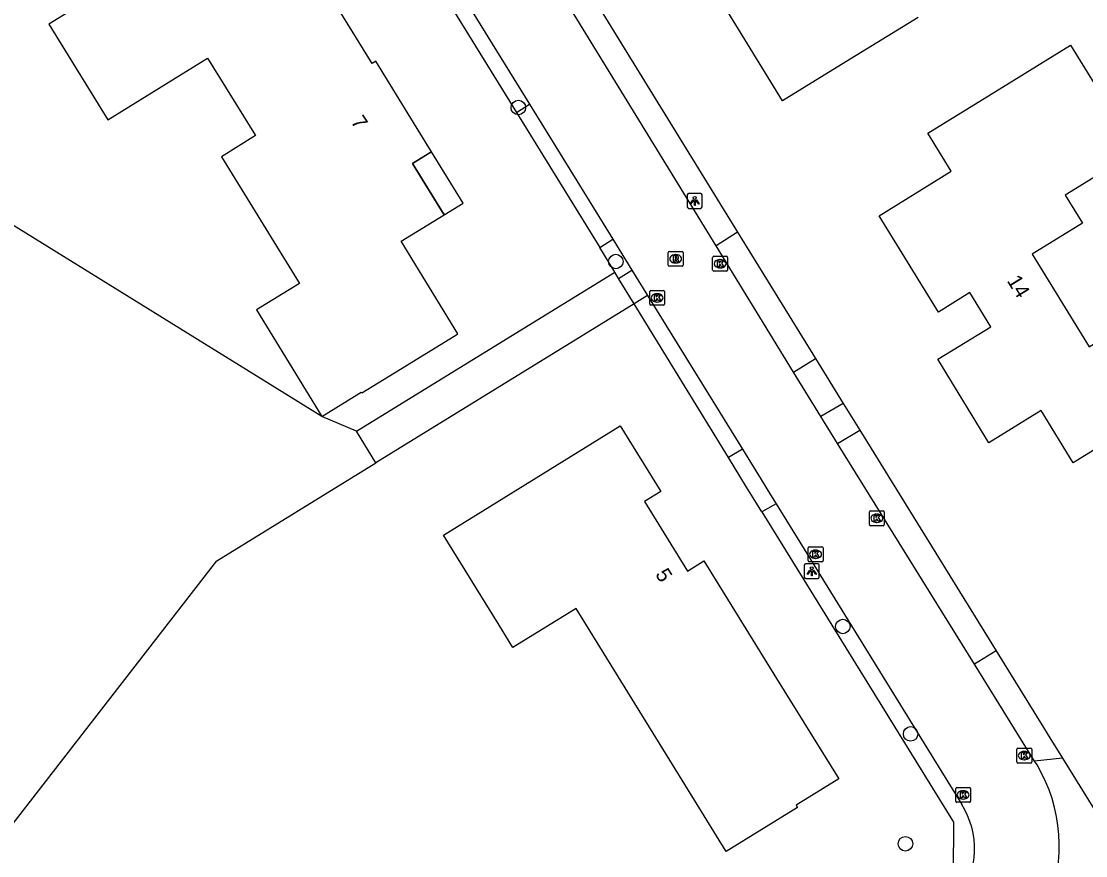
# Model space of a CAD drawing. Extents: x 157321 to 158827, y 386650 to 388532.
# Drawn here: x 158591.8 to 158663.4, y 387261.2 to 387317.3 of the extents above; entities that cross this region are included whole.
import ezdxf

# ---------------------------------------------------------------- set-up
doc = ezdxf.new("R2010")
doc.units = 0
for name, color, linetype in [('IMGEO_Boom', 7, 'Continuous'), ('IMGEO_Groenvoorziening', 7, 'Continuous'), ('IMGEO_Kolk', 7, 'Continuous'), ('IMGEO_Lichtpunt', 7, 'Continuous'), ('IMGEO_Loofbos', 7, 'Continuous'), ('IMGEO_Pand', 7, 'Continuous'), ('IMGEO_Pand_nummerreeks', 7, 'Continuous'), ('IMGEO_Pand_overbouw', 7, 'Continuous'), ('IMGEO_Rijbaan_lokaal_gesloten', 7, 'Continuous'), ('IMGEO_Rioolput', 7, 'Continuous'), ('IMGEO_Voetpad_halfverhard', 7, 'Continuous'), ('IMGEO_Voetpad_open', 7, 'Continuous')]:
    doc.layers.add(name, color=color, linetype=linetype)

msp = doc.modelspace()

# ---------------------------------------------------------------- linework, layer by layer
at = {"layer": 'IMGEO_Boom'}
for centre in [(158625.201, 387311.499), (158631.762, 387301.137), (158647.038, 387276.578), (158651.599, 387269.35), (158651.249, 387261.956)]:
    msp.add_circle(centre, 0.489, dxfattribs=at)
at = {"layer": 'IMGEO_Groenvoorziening'}
for points in [[(158613.21, 387330.381), (158625.066, 387311.167)], [(158627.79, 387322.88), (158639.943, 387303.118)], [(158631.69, 387300.422), (158630.679, 387302.069)], [(158631.952, 387299.996), (158632.848, 387300.547)], [(158633.899, 387298.846), (158632.998, 387298.291)], [(158639.342, 387287.955), (158632.998, 387298.291)], [(158645.195, 387294.618), (158647.066, 387291.591)], [(158648.182, 387289.785), (158657.362, 387274.93)], [(158641.598, 387284.287), (158654.482, 387263.416), (158654.458, 387259.989), (158651.203, 387255.08)], [(158661.814, 387267.725), (158665.609, 387261.584), (158662.503, 387256.838)]]:
    msp.add_lwpolyline(points, dxfattribs=at)
at = {"layer": 'IMGEO_Kolk'}
for p, q in [((158638.278, 387300.562), (158638.278, 387301.414)), ((158638.353, 387301.488), (158639.205, 387301.488)), ((158638.766, 387301.268), (158638.791, 387301.268)), ((158639.279, 387301.414), (158639.279, 387300.562)), ((158639.205, 387300.488), (158638.353, 387300.488)), ((158638.789, 387300.708), (158638.764, 387300.708)), ((158634.04, 387298.265), (158634.04, 387299.117)), ((158634.115, 387299.191), (158634.967, 387299.191)), ((158634.528, 387298.971), (158634.553, 387298.971)), ((158635.041, 387299.117), (158635.041, 387298.265)), ((158634.967, 387298.191), (158634.115, 387298.191)), ((158634.551, 387298.411), (158634.526, 387298.411)), ((158648.825, 387283.433), (158648.825, 387284.285)), ((158648.9, 387284.359), (158649.752, 387284.359)), ((158649.313, 387284.139), (158649.338, 387284.139)), ((158649.826, 387284.285), (158649.826, 387283.433)), ((158649.752, 387283.359), (158648.9, 387283.359)), ((158649.336, 387283.579), (158649.311, 387283.579)), ((158644.703, 387281.011), (158644.703, 387281.863)), ((158644.778, 387281.937), (158645.63, 387281.937)), ((158645.191, 387281.717), (158645.216, 387281.717)), ((158645.704, 387281.863), (158645.704, 387281.011)), ((158645.63, 387280.937), (158644.778, 387280.937)), ((158645.214, 387281.157), (158645.189, 387281.157)), ((158658.747, 387267.463), (158658.747, 387268.315)), ((158658.822, 387268.389), (158659.674, 387268.389)), ((158659.235, 387268.169), (158659.26, 387268.169)), ((158659.748, 387268.315), (158659.748, 387267.463)), ((158659.674, 387267.389), (158658.822, 387267.389)), ((158659.258, 387267.609), (158659.233, 387267.609)), ((158654.632, 387264.82), (158654.632, 387265.672)), ((158654.707, 387265.746), (158655.559, 387265.746)), ((158655.12, 387265.526), (158655.145, 387265.526)), ((158655.633, 387265.672), (158655.633, 387264.82)), ((158655.559, 387264.746), (158654.707, 387264.746)), ((158655.143, 387264.966), (158655.118, 387264.966))]:
    msp.add_line(p, q, dxfattribs=at)
for points in [[(158638.278, 387300.562), (158638.278, 387301.414)], [(158638.353, 387301.488), (158639.205, 387301.488)], [(158638.599, 387301.188), (158638.722, 387301.188), (158638.722, 387301.037), (158638.852, 387301.188), (158639.016, 387301.188), (158638.87, 387301.037), (158639.023, 387300.788), (158638.871, 387300.788), (158638.786, 387300.952), (158638.722, 387300.885), (158638.722, 387300.788), (158638.599, 387300.788), (158638.599, 387301.188)], [(158639.279, 387301.414), (158639.279, 387300.562)], [(158639.205, 387300.488), (158638.353, 387300.488)], [(158634.04, 387298.265), (158634.04, 387299.117)], [(158634.115, 387299.191), (158634.967, 387299.191)], [(158634.361, 387298.891), (158634.484, 387298.891), (158634.484, 387298.74), (158634.614, 387298.891), (158634.778, 387298.891), (158634.632, 387298.74), (158634.785, 387298.491), (158634.633, 387298.491), (158634.548, 387298.655), (158634.484, 387298.588), (158634.484, 387298.491), (158634.361, 387298.491), (158634.361, 387298.891)], [(158635.041, 387299.117), (158635.041, 387298.265)], [(158634.967, 387298.191), (158634.115, 387298.191)], [(158648.825, 387283.433), (158648.825, 387284.285)], [(158648.9, 387284.359), (158649.752, 387284.359)], [(158649.146, 387284.059), (158649.269, 387284.059), (158649.269, 387283.908), (158649.399, 387284.059), (158649.563, 387284.059), (158649.417, 387283.908), (158649.57, 387283.659), (158649.418, 387283.659), (158649.333, 387283.823), (158649.269, 387283.756), (158649.269, 387283.659), (158649.146, 387283.659), (158649.146, 387284.059)], [(158649.826, 387284.285), (158649.826, 387283.433)], [(158649.752, 387283.359), (158648.9, 387283.359)], [(158644.703, 387281.011), (158644.703, 387281.863)], [(158644.778, 387281.937), (158645.63, 387281.937)], [(158645.024, 387281.637), (158645.147, 387281.637), (158645.147, 387281.486), (158645.277, 387281.637), (158645.441, 387281.637), (158645.295, 387281.486), (158645.448, 387281.237), (158645.296, 387281.237), (158645.211, 387281.401), (158645.147, 387281.334), (158645.147, 387281.237), (158645.024, 387281.237), (158645.024, 387281.637)], [(158645.704, 387281.863), (158645.704, 387281.011)], [(158645.63, 387280.937), (158644.778, 387280.937)], [(158658.747, 387267.463), (158658.747, 387268.315)], [(158658.822, 387268.389), (158659.674, 387268.389)], [(158659.068, 387268.089), (158659.191, 387268.089), (158659.191, 387267.938), (158659.321, 387268.089), (158659.485, 387268.089), (158659.339, 387267.938), (158659.492, 387267.689), (158659.34, 387267.689), (158659.255, 387267.853), (158659.191, 387267.786), (158659.191, 387267.689), (158659.068, 387267.689), (158659.068, 387268.089)], [(158659.748, 387268.315), (158659.748, 387267.463)], [(158659.674, 387267.389), (158658.822, 387267.389)], [(158654.632, 387264.82), (158654.632, 387265.672)], [(158654.707, 387265.746), (158655.559, 387265.746)], [(158654.953, 387265.446), (158655.076, 387265.446), (158655.076, 387265.295), (158655.206, 387265.446), (158655.37, 387265.446), (158655.224, 387265.295), (158655.377, 387265.046), (158655.225, 387265.046), (158655.14, 387265.21), (158655.076, 387265.143), (158655.076, 387265.046), (158654.953, 387265.046), (158654.953, 387265.446)], [(158655.633, 387265.672), (158655.633, 387264.82)], [(158655.559, 387264.746), (158654.707, 387264.746)]]:
    msp.add_lwpolyline(points, dxfattribs=at)
for centre, start, end in [((158638.355, 387301.412), 91.55205, 178.44795), ((158638.355, 387301.412), 91.55205, 178.44795), ((158639.203, 387301.412), 1.55205, 88.44795), ((158639.203, 387301.412), 1.55205, 88.44795), ((158638.355, 387300.564), 181.55205, 268.44795), ((158638.355, 387300.564), 181.55205, 268.44795), ((158639.203, 387300.564), 271.55205, 358.44795), ((158639.203, 387300.564), 271.55205, 358.44795), ((158634.117, 387299.115), 91.55205, 178.44795), ((158634.117, 387299.115), 91.55205, 178.44795), ((158634.965, 387299.115), 1.55205, 88.44795), ((158634.965, 387299.115), 1.55205, 88.44795), ((158634.117, 387298.267), 181.55205, 268.44795), ((158634.117, 387298.267), 181.55205, 268.44795), ((158634.965, 387298.267), 271.55205, 358.44795), ((158634.965, 387298.267), 271.55205, 358.44795), ((158648.902, 387284.283), 91.55205, 178.44795), ((158648.902, 387284.283), 91.55205, 178.44795), ((158649.75, 387284.283), 1.55205, 88.44795), ((158649.75, 387284.283), 1.55205, 88.44795), ((158648.902, 387283.435), 181.55205, 268.44795), ((158648.902, 387283.435), 181.55205, 268.44795), ((158649.75, 387283.435), 271.55205, 358.44795), ((158649.75, 387283.435), 271.55205, 358.44795), ((158644.78, 387281.861), 91.55205, 178.44795), ((158644.78, 387281.861), 91.55205, 178.44795), ((158645.628, 387281.861), 1.55205, 88.44795), ((158645.628, 387281.861), 1.55205, 88.44795), ((158644.78, 387281.013), 181.55205, 268.44795), ((158644.78, 387281.013), 181.55205, 268.44795), ((158645.628, 387281.013), 271.55205, 358.44795), ((158645.628, 387281.013), 271.55205, 358.44795), ((158658.824, 387268.313), 91.55205, 178.44795), ((158658.824, 387268.313), 91.55205, 178.44795), ((158659.672, 387268.313), 1.55205, 88.44795), ((158659.672, 387268.313), 1.55205, 88.44795), ((158658.824, 387267.465), 181.55205, 268.44795), ((158658.824, 387267.465), 181.55205, 268.44795), ((158659.672, 387267.465), 271.55205, 358.44795), ((158659.672, 387267.465), 271.55205, 358.44795), ((158654.709, 387265.67), 91.55205, 178.44795), ((158654.709, 387265.67), 91.55205, 178.44795), ((158655.557, 387265.67), 1.55205, 88.44795), ((158655.557, 387265.67), 1.55205, 88.44795), ((158654.709, 387264.822), 181.55205, 268.44795), ((158654.709, 387264.822), 181.55205, 268.44795), ((158655.557, 387264.822), 271.55205, 358.44795), ((158655.557, 387264.822), 271.55205, 358.44795)]:
    msp.add_arc(centre, 0.0765, start, end, dxfattribs=at)
for centre, major_axis, ratio, start_param, end_param in [((158638.765, 387300.988), (-0.387, 0.002), 0.722429, 4.712389, 7.853982), ((158638.79, 387300.988), (-0.39, 0.002), 0.717154, 1.570796, 4.712389), ((158634.527, 387298.691), (-0.387, 0.002), 0.722429, 4.712389, 7.853982), ((158634.552, 387298.691), (-0.39, 0.002), 0.717154, 1.570796, 4.712389), ((158649.312, 387283.859), (-0.387, 0.002), 0.722429, 4.712389, 7.853982), ((158649.337, 387283.859), (-0.39, 0.002), 0.717154, 1.570796, 4.712389), ((158645.19, 387281.437), (-0.387, 0.002), 0.722429, 4.712389, 7.853982), ((158645.215, 387281.437), (-0.39, 0.002), 0.717154, 1.570796, 4.712389), ((158659.234, 387267.889), (-0.387, 0.002), 0.722429, 4.712389, 7.853982), ((158659.259, 387267.889), (-0.39, 0.002), 0.717154, 1.570796, 4.712389), ((158655.119, 387265.246), (-0.387, 0.002), 0.722429, 4.712389, 7.853982), ((158655.144, 387265.246), (-0.39, 0.002), 0.717154, 1.570796, 4.712389)]:
    msp.add_ellipse(centre, major_axis=major_axis, ratio=ratio, start_param=start_param, end_param=end_param, dxfattribs=at)
at = {"layer": 'IMGEO_Lichtpunt'}
for p, q in [((158636.569, 387305.616), (158636.569, 387304.809)), ((158636.569, 387305.616), (158636.569, 387304.809)), ((158637.471, 387305.711), (158636.663, 387305.711)), ((158637.471, 387305.711), (158636.663, 387305.711)), ((158637.565, 387304.809), (158637.565, 387305.616)), ((158637.565, 387304.809), (158637.565, 387305.616)), ((158636.663, 387304.715), (158637.471, 387304.715)), ((158636.663, 387304.715), (158637.471, 387304.715)), ((158644.446, 387280.703), (158644.446, 387279.896)), ((158644.446, 387280.703), (158644.446, 387279.896)), ((158645.348, 387280.798), (158644.54, 387280.798)), ((158645.348, 387280.798), (158644.54, 387280.798)), ((158645.442, 387279.896), (158645.442, 387280.703)), ((158645.442, 387279.896), (158645.442, 387280.703)), ((158644.54, 387279.802), (158645.348, 387279.802)), ((158644.54, 387279.802), (158645.348, 387279.802))]:
    msp.add_line(p, q, dxfattribs=at)
for points in [[(158636.943, 387305.28), (158636.982, 387305.252), (158636.794, 387304.99), (158636.756, 387305.017), (158636.943, 387305.28)], [(158637.155, 387305.252), (158637.193, 387305.279), (158637.38, 387305.017), (158637.341, 387304.989), (158637.155, 387305.252)], [(158637.045, 387305.232), (158637.092, 387305.232), (158637.092, 387304.91), (158637.045, 387304.91), (158637.045, 387305.232)], [(158644.82, 387280.367), (158644.859, 387280.339), (158644.671, 387280.077), (158644.633, 387280.104), (158644.82, 387280.367)], [(158644.922, 387280.319), (158644.969, 387280.319), (158644.969, 387279.997), (158644.922, 387279.997), (158644.922, 387280.319)], [(158645.032, 387280.339), (158645.07, 387280.366), (158645.257, 387280.104), (158645.218, 387280.076), (158645.032, 387280.339)]]:
    msp.add_lwpolyline(points, dxfattribs=at)
for centre in [(158637.068, 387305.414), (158644.945, 387280.501)]:
    msp.add_circle(centre, 0.0994, dxfattribs=at)
for centre, start, end in [((158636.663, 387305.616), 90, 180), ((158636.663, 387305.616), 90, 180), ((158637.471, 387305.616), 0, 90), ((158637.471, 387305.616), 0, 90), ((158636.663, 387304.809), 180, 270), ((158636.663, 387304.809), 180, 270), ((158637.471, 387304.809), 270, 0), ((158637.471, 387304.809), 270, 360), ((158644.54, 387280.703), 90, 180), ((158644.54, 387280.703), 90, 180), ((158645.348, 387280.703), 0, 90), ((158645.348, 387280.703), 0, 90), ((158644.54, 387279.896), 180, 270), ((158644.54, 387279.896), 180, 270), ((158645.348, 387279.896), 270, 0), ((158645.348, 387279.896), 270, 360)]:
    msp.add_arc(centre, 0.0946, start, end, dxfattribs=at)
at = {"layer": 'IMGEO_Loofbos'}
for points in [[(158611.984, 387290.709), (158509.825, 387353.977)], [(158614.308, 387289.72), (158611.984, 387290.709)], [(158532.96, 387249.93), (158590.658, 387262.626), (158604.915, 387281.002), (158615.618, 387287.591)]]:
    msp.add_lwpolyline(points, dxfattribs=at)
at = {"layer": 'IMGEO_Pand'}
for points in [[(158601.006, 387321.693), (158593.605, 387317.118), (158597.585, 387310.679), (158604.288, 387314.822), (158607.51, 387309.608), (158605.23, 387308.19), (158610.483, 387299.668), (158607.584, 387297.881), (158611.984, 387290.709)], [(158652.1, 387317.56), (158647.239, 387314.57), (158642.98, 387311.95), (158639.05, 387318.35)], [(158611.984, 387290.709), (158614.631, 387292.338), (158614.66, 387292.29), (158616.872, 387293.651), (158619.01, 387294.966), (158620.875, 387296.113), (158621.13, 387296.27), (158617.32, 387302.5), (158620.199, 387304.272), (158618.069, 387307.742), (158619.345, 387308.523), (158619.352, 387308.528), (158615.62, 387314.61), (158615.364, 387314.451), (158613.139, 387318.04)], [(158649.48, 387304.21), (158654.33, 387307.21), (158652.76, 387309.77), (158657.016, 387312.396), (158662.37, 387315.7), (158666.78, 387308.54), (158662.01, 387305.6), (158663.164, 387303.728), (158659.769, 387301.635), (158663.61, 387295.403), (158667.006, 387297.496), (158670.21, 387292.3), (158666.804, 387290.213), (158662.54, 387287.6), (158660.375, 387291.105), (158656.87, 387288.94), (158653.44, 387294.56), (158654.878, 387295.446), (158656.999, 387296.752), (158655.587, 387299.045), (158653.467, 387297.739), (158649.48, 387304.21)], [(158629.087, 387277.786), (158624.835, 387275.157), (158623.834, 387276.777), (158620.154, 387282.73), (158627.808, 387287.461), (158632.06, 387290.09), (158634.795, 387285.667), (158633.682, 387284.979), (158636.575, 387280.301), (158637.689, 387280.989), (158642.58, 387273.08), (158646.762, 387266.318), (158643.896, 387264.546), (158643.991, 387264.393), (158639.198, 387261.429), (158634.92, 387268.35), (158629.087, 387277.786)]]:
    msp.add_lwpolyline(points, dxfattribs=at)
at = {"layer": 'IMGEO_Pand_overbouw'}
msp.add_lwpolyline([(158619.352, 387308.528), (158618.069, 387307.742), (158620.199, 387304.272), (158621.48, 387305.06)], close=True, dxfattribs=at)
at = {"layer": 'IMGEO_Rijbaan_lokaal_gesloten'}
for points in [[(158614.09, 387330.929), (158625.953, 387311.715)], [(158638.511, 387302.188), (158626.349, 387322.011)], [(158625.953, 387311.715), (158631.556, 387302.64)], [(158631.556, 387302.64), (158632.848, 387300.547)], [(158643.721, 387293.697), (158638.511, 387302.188)], [(158632.848, 387300.547), (158633.899, 387298.846)], [(158633.899, 387298.846), (158640.275, 387288.519)], [(158645.56, 387290.699), (158643.721, 387293.697)], [(158646.672, 387288.886), (158645.56, 387290.699)], [(158655.9, 387274.034), (158646.672, 387288.886)], [(158640.275, 387288.519), (158641.543, 387286.465), (158642.179, 387285.434), (158642.545, 387284.841)], [(158642.545, 387284.841), (158655.037, 387264.608)], [(158659.946, 387267.521), (158655.9, 387274.034)], [(158660.108, 387267.261), (158659.946, 387267.521)]]:
    msp.add_lwpolyline(points, dxfattribs=at)
for centre, radius, start, end in [((158650.877, 387261.799), 10.725, 337.80235, 30.61365), ((158650.376, 387261.629), 5.531, 323.28033, 32.58334)]:
    msp.add_arc(centre, radius, start, end, dxfattribs=at)
at = {"layer": 'IMGEO_Rioolput'}
for p, q in [((158635.289, 387300.894), (158635.289, 387301.746)), ((158635.364, 387301.82), (158636.216, 387301.82)), ((158636.29, 387301.746), (158636.29, 387300.894)), ((158635.8, 387301.04), (158635.775, 387301.04)), ((158635.777, 387301.6), (158635.802, 387301.6)), ((158636.216, 387300.82), (158635.364, 387300.82))]:
    msp.add_line(p, q, dxfattribs=at)
for points in [[(158635.289, 387300.894), (158635.289, 387301.746)], [(158635.364, 387301.82), (158636.216, 387301.82)], [(158636.29, 387301.746), (158636.29, 387300.894)], [(158635.878, 387301.518), (158635.626, 387301.52), (158635.626, 387301.12)], [(158635.626, 387301.12), (158635.75, 387301.12), (158635.75, 387301.282), (158635.761, 387301.282)], [(158635.804, 387301.439), (158635.75, 387301.439), (158635.75, 387301.358)], [(158635.75, 387301.358), (158635.802, 387301.358)], [(158635.808, 387301.253), (158635.879, 387301.12), (158636.019, 387301.12), (158635.954, 387301.246)], [(158636.216, 387300.82), (158635.364, 387300.82)]]:
    msp.add_lwpolyline(points, dxfattribs=at)
for centre, radius, start, end in [((158635.366, 387301.744), 0.0765, 91.55205, 178.44795), ((158635.366, 387301.744), 0.0765, 91.55205, 178.44795), ((158636.214, 387301.744), 0.0765, 1.55205, 88.44795), ((158636.214, 387301.744), 0.0765, 1.55205, 88.44795), ((158635.76, 387301.229), 0.0533, 26.02933, 88.69889), ((158635.786, 387301.547), 0.19, 274.7715, 282.96867), ((158635.81, 387301.343), 0.0964, 77.00612, 93.18647), ((158635.824, 387301.4), 0.0378, 276.66336, 79.67722), ((158635.877, 387301.408), 0.109, 350.36119, 89.41601), ((158635.875, 387301.408), 0.112, 277.58423, 350.98172), ((158635.859, 387301.193), 0.108, 29.51342, 73.79051), ((158635.366, 387300.896), 0.0765, 181.55205, 268.44795), ((158635.366, 387300.896), 0.0765, 181.55205, 268.44795), ((158636.214, 387300.896), 0.0765, 271.55205, 358.44795), ((158636.214, 387300.896), 0.0765, 271.55205, 358.44795)]:
    msp.add_arc(centre, radius, start, end, dxfattribs=at)
for centre, major_axis, ratio, start_param, end_param in [((158635.776, 387301.32), (-0.387, 0.002), 0.722429, 4.712389, 7.853982), ((158635.801, 387301.32), (-0.39, 0.002), 0.717154, 1.570796, 4.712389)]:
    msp.add_ellipse(centre, major_axis=major_axis, ratio=ratio, start_param=start_param, end_param=end_param, dxfattribs=at)
at = {"layer": 'IMGEO_Voetpad_halfverhard'}
for points in [[(158614.308, 387289.72), (158631.69, 387300.422)], [(158631.952, 387299.996), (158631.69, 387300.422)], [(158632.998, 387298.291), (158631.952, 387299.996)], [(158632.998, 387298.291), (158615.618, 387287.591)], [(158615.618, 387287.591), (158614.308, 387289.72)]]:
    msp.add_lwpolyline(points, dxfattribs=at)
at = {"layer": 'IMGEO_Voetpad_open'}
for points in [[(158625.066, 387311.167), (158625.953, 387311.715)], [(158625.066, 387311.167), (158630.679, 387302.069)], [(158639.943, 387303.118), (158638.511, 387302.188)], [(158639.943, 387303.118), (158645.195, 387294.618)], [(158630.679, 387302.069), (158631.556, 387302.64)], [(158643.721, 387293.697), (158645.195, 387294.618)], [(158647.066, 387291.591), (158645.56, 387290.699)], [(158647.066, 387291.591), (158648.182, 387289.785)], [(158646.672, 387288.886), (158648.182, 387289.785)], [(158640.275, 387288.519), (158639.342, 387287.955)], [(158641.598, 387284.287), (158641.232, 387284.881), (158640.564, 387285.964), (158639.342, 387287.955)], [(158642.545, 387284.841), (158641.598, 387284.287)], [(158657.362, 387274.93), (158655.9, 387274.034)], [(158657.362, 387274.93), (158657.425, 387274.828), (158660.362, 387270.075), (158660.979, 387269.077), (158661.814, 387267.725)], [(158661.814, 387267.725), (158659.946, 387267.521)]]:
    msp.add_lwpolyline(points, dxfattribs=at)

# ---------------------------------------------------------------- texts
at = {"layer": 'IMGEO_Pand_nummerreeks'}
for s, rotation, p in [('7', 303.6496, (158613.892, 387310.541)), ('14', 301.62423, (158658.053, 387299.846)), ('5', 301.73512, (158634.386, 387280.094))]:
    msp.add_text(s, height=1, rotation=rotation, dxfattribs=at).set_placement(p)

doc.saveas('drawing.dxf')
